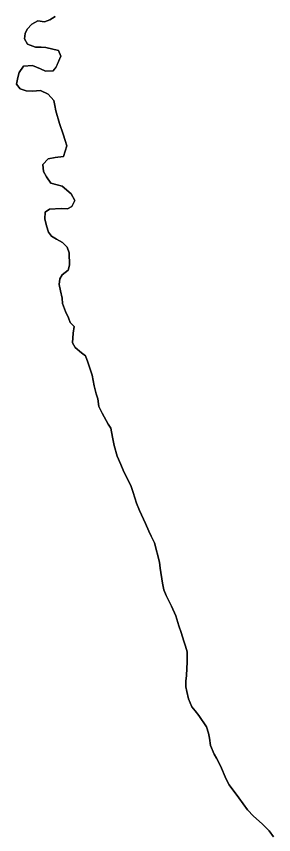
# Model space of a CAD drawing. Extents: x 3177185 to 3215018, y 812988 to 838321.
# Drawn here: x 3196467 to 3196636, y 820661 to 821197 of the extents above; entities that cross this region are included whole.
import ezdxf

# ---------------------------------------------------------------- set-up
doc = ezdxf.new("R2010")
doc.units = 0
doc.layers.add('V-SITE-VEGE', color=7, linetype='Continuous')
doc.layers.add('V-TOPO-SHOR', color=7, linetype='Continuous')

msp = doc.modelspace()

# ---------------------------------------------------------------- linework, layer by layer
at = {"layer": 'V-SITE-VEGE'}
for p, q in [((3196489.02, 821195.03), (3196492.51, 821197.26)), ((3196474.14, 821188.96), (3196477.19, 821192.07)), ((3196477.19, 821192.07), (3196481.12, 821194.3)), ((3196481.12, 821194.3), (3196485.52, 821193.68)), ((3196485.52, 821193.68), (3196489.02, 821195.03)), ((3196472.45, 821182.58), (3196472.85, 821186.1)), ((3196472.85, 821186.1), (3196474.14, 821188.96)), ((3196474.24, 821179.08), (3196472.45, 821182.58)), ((3196479.53, 821177.16), (3196474.24, 821179.08)), ((3196483.26, 821177.19), (3196479.53, 821177.16)), ((3196486.34, 821176.78), (3196483.26, 821177.19)), ((3196494.7, 821174.88), (3196486.34, 821176.78)), ((3196496.27, 821171.16), (3196494.7, 821174.88)), ((3196493.04, 821164.1), (3196496.27, 821171.16)), ((3196468.92, 821160.59), (3196471.74, 821164.57)), ((3196471.74, 821164.57), (3196477.66, 821165.06)), ((3196477.66, 821165.06), (3196482.95, 821162.92)), ((3196491.09, 821161.67), (3196493.04, 821164.1)), ((3196468.08, 821157.28), (3196468.92, 821160.59)), ((3196482.95, 821162.92), (3196486.04, 821161.41)), ((3196486.04, 821161.41), (3196491.09, 821161.67)), ((3196467.02, 821152.88), (3196468.08, 821157.28)), ((3196469.46, 821149.83), (3196467.02, 821152.88)), ((3196473.43, 821148.55), (3196469.46, 821149.83)), ((3196477.6, 821148.37), (3196473.43, 821148.55)), ((3196482.87, 821148.64), (3196477.6, 821148.37)), ((3196487.94, 821146.28), (3196482.87, 821148.64)), ((3196491.49, 821142.13), (3196487.94, 821146.28)), ((3196492.19, 821138.85), (3196491.49, 821142.13)), ((3196492.88, 821135.34), (3196492.19, 821138.85)), ((3196495.37, 821127.02), (3196492.88, 821135.34)), ((3196497.63, 821120.23), (3196495.37, 821127.02)), ((3196498.99, 821116.07), (3196497.63, 821120.23)), ((3196500.12, 821112.57), (3196498.99, 821116.07)), ((3196497.99, 821105.52), (3196500.12, 821112.57)), ((3196487.9, 821103.89), (3196492.51, 821104.81)), ((3196492.51, 821104.81), (3196497.99, 821105.52)), ((3196484.43, 821100.34), (3196487.9, 821103.89)), ((3196484.91, 821095.74), (3196484.43, 821100.34)), ((3196486.7, 821092.24), (3196484.91, 821095.74)), ((3196489.59, 821088.09), (3196486.7, 821092.24)), ((3196493.77, 821087.04), (3196489.59, 821088.09)), ((3196497.08, 821085.97), (3196493.77, 821087.04)), ((3196503.05, 821080.98), (3196497.08, 821085.97)), ((3196505.29, 821076.61), (3196503.05, 821080.98)), ((3196500.51, 821071.29), (3196503.35, 821072.85)), ((3196503.35, 821072.85), (3196505.29, 821076.61)), ((3196485.64, 821064.78), (3196485.82, 821068.96)), ((3196485.82, 821068.96), (3196488.66, 821070.96)), ((3196488.66, 821070.96), (3196496.34, 821071.47)), ((3196496.34, 821071.47), (3196500.51, 821071.29)), ((3196486.78, 821060.18), (3196485.64, 821064.78)), ((3196488.14, 821056.02), (3196486.78, 821060.18)), ((3196490.14, 821053.4), (3196488.14, 821056.02)), ((3196493.45, 821051.46), (3196490.14, 821053.4)), ((3196497.21, 821049.08), (3196493.45, 821051.46)), ((3196500.31, 821046.04), (3196497.21, 821049.08)), ((3196501.66, 821042.31), (3196500.31, 821046.04)), ((3196501.96, 821034.41), (3196501.66, 821042.31)), ((3196496.97, 821028), (3196500.89, 821031.11)), ((3196500.89, 821031.11), (3196501.96, 821034.41)), ((3196495.05, 821021.61), (3196495.45, 821025.35)), ((3196495.45, 821025.35), (3196496.97, 821028)), ((3196495.97, 821017.45), (3196495.05, 821021.61)), ((3196497.11, 821012.63), (3196495.97, 821017.45)), ((3196497.36, 821009.34), (3196497.11, 821012.63)), ((3196499.17, 821004.08), (3196497.36, 821009.34)), ((3196501.18, 820999.93), (3196499.17, 821004.08)), ((3196502.31, 820996.86), (3196501.18, 820999.93)), ((3196504.97, 820994.25), (3196502.31, 820996.86)), ((3196504.35, 820989.86), (3196504.97, 820994.25)), ((3196503.76, 820983.48), (3196504.35, 820989.86)), ((3196505.54, 820980.43), (3196503.76, 820983.48)), ((3196509.75, 820976.95), (3196505.54, 820980.43)), ((3196512.4, 820975), (3196509.75, 820976.95)), ((3196513.98, 820970.84), (3196512.4, 820975)), ((3196516.69, 820962.31), (3196513.98, 820970.84)), ((3196518.08, 820955.29), (3196516.69, 820962.31)), ((3196519.44, 820950.03), (3196518.08, 820955.29)), ((3196520.35, 820946.75), (3196519.44, 820950.03)), ((3196521.06, 820941.7), (3196520.35, 820946.75)), ((3196523.3, 820937.33), (3196521.06, 820941.7)), ((3196527.32, 820930.12), (3196523.3, 820937.33)), ((3196528.88, 820927.5), (3196527.32, 820930.12)), ((3196530.03, 820921.81), (3196528.88, 820927.5)), ((3196531.18, 820916.33), (3196530.03, 820921.81)), ((3196533.22, 820909.32), (3196531.18, 820916.33)), ((3196535.47, 820903.85), (3196533.22, 820909.32)), ((3196537.04, 820900.13), (3196535.47, 820903.85)), ((3196539.73, 820894.67), (3196537.04, 820900.13)), ((3196541.97, 820890.08), (3196539.73, 820894.67)), ((3196543.55, 820885.48), (3196541.97, 820890.08)), ((3196545.81, 820878.47), (3196543.55, 820885.48)), ((3196547.83, 820873.66), (3196545.81, 820878.47)), ((3196551.65, 820865.14), (3196547.83, 820873.66)), ((3196553.89, 820860.11), (3196551.65, 820865.14)), ((3196555.46, 820856.83), (3196553.89, 820860.11)), ((3196557.7, 820852.46), (3196555.46, 820856.83)), ((3196560.89, 820839.75), (3196557.7, 820852.46)), ((3196561.37, 820836.02), (3196560.89, 820839.75)), ((3196562.77, 820826.15), (3196561.37, 820836.02)), ((3196563.7, 820821.77), (3196562.77, 820826.15)), ((3196565.27, 820818.05), (3196563.7, 820821.77)), ((3196568.85, 820811.06), (3196565.27, 820818.05)), ((3196571.54, 820804.72), (3196568.85, 820811.06)), ((3196573.58, 820798.15), (3196571.54, 820804.72)), ((3196575.16, 820793.77), (3196573.58, 820798.15)), ((3196576.75, 820788.08), (3196575.16, 820793.77)), ((3196577.88, 820784.79), (3196576.75, 820788.08)), ((3196579.01, 820781.07), (3196577.88, 820784.79)), ((3196579.08, 820774.48), (3196579.01, 820781.07)), ((3196578.5, 820765.69), (3196579.08, 820774.48)), ((3196578.1, 820761.96), (3196578.5, 820765.69)), ((3196578.13, 820758.22), (3196578.1, 820761.96)), ((3196578.82, 820755.16), (3196578.13, 820758.22)), ((3196579.96, 820750.33), (3196578.82, 820755.16)), ((3196581.99, 820745.08), (3196579.96, 820750.33)), ((3196584.21, 820742.47), (3196581.99, 820745.08)), ((3196586.65, 820739.42), (3196584.21, 820742.47)), ((3196591.77, 820732), (3196586.65, 820739.42)), ((3196592.91, 820727.84), (3196591.77, 820732)), ((3196593.6, 820724.55), (3196592.91, 820727.84)), ((3196594.31, 820719.73), (3196593.6, 820724.55)), ((3196596.78, 820714.04), (3196594.31, 820719.73)), ((3196598.34, 820711.42), (3196596.78, 820714.04)), ((3196600.8, 820706.39), (3196598.34, 820711.42)), ((3196604.62, 820697.65), (3196600.8, 820706.39)), ((3196606.62, 820694.15), (3196604.62, 820697.65)), ((3196612.86, 820685.43), (3196606.62, 820694.15)), ((3196618.64, 820677.58), (3196612.86, 820685.43)), ((3196622.41, 820673.44), (3196618.64, 820677.58)), ((3196628.17, 820668.44), (3196622.41, 820673.44)), ((3196632.82, 820663.88), (3196628.17, 820668.44)), ((3196635.71, 820659.95), (3196632.82, 820663.88))]:
    msp.add_line(p, q, dxfattribs=at)
at = {"layer": 'V-TOPO-SHOR'}
for points in [[(3196492.51, 821197.26), (3196489.02, 821195.03), (3196485.52, 821193.68), (3196481.12, 821194.3), (3196477.19, 821192.07), (3196474.14, 821188.96), (3196472.85, 821186.1), (3196472.45, 821182.58), (3196474.24, 821179.08), (3196479.53, 821177.16), (3196483.26, 821177.19), (3196486.34, 821176.78), (3196494.7, 821174.88), (3196496.27, 821171.16), (3196493.04, 821164.11), (3196491.09, 821161.67), (3196486.04, 821161.41), (3196482.95, 821162.91), (3196477.66, 821165.06), (3196471.74, 821164.57), (3196468.92, 821160.59), (3196468.08, 821157.28), (3196467.02, 821152.88), (3196469.46, 821149.83), (3196473.43, 821148.55), (3196477.6, 821148.37), (3196482.87, 821148.64), (3196487.94, 821146.27), (3196491.49, 821142.13), (3196492.19, 821138.85), (3196492.88, 821135.34), (3196495.37, 821127.02), (3196497.63, 821120.23), (3196498.99, 821116.07), (3196500.12, 821112.57), (3196497.99, 821105.52), (3196492.51, 821104.81), (3196487.9, 821103.89), (3196484.43, 821100.34), (3196484.91, 821095.74), (3196486.7, 821092.24), (3196489.59, 821088.09), (3196493.77, 821087.04), (3196497.08, 821085.97), (3196503.05, 821080.98), (3196505.29, 821076.61), (3196503.35, 821072.85), (3196500.51, 821071.29), (3196496.34, 821071.47), (3196488.66, 821070.96), (3196485.82, 821068.96), (3196485.64, 821064.78), (3196486.78, 821060.18), (3196488.14, 821056.02), (3196490.14, 821053.4), (3196493.45, 821051.46), (3196497.21, 821049.08), (3196500.31, 821046.04), (3196501.66, 821042.31), (3196501.96, 821034.41), (3196500.89, 821031.11), (3196496.97, 821028), (3196495.45, 821025.35), (3196495.05, 821021.61), (3196495.97, 821017.45), (3196497.11, 821012.63), (3196497.36, 821009.34), (3196499.17, 821004.08), (3196501.18, 820999.93), (3196502.31, 820996.86), (3196504.97, 820994.25), (3196504.35, 820989.86), (3196503.76, 820983.48), (3196505.54, 820980.43), (3196509.75, 820976.95), (3196512.4, 820975), (3196513.98, 820970.84)], [(3196513.98, 820970.84), (3196516.69, 820962.31), (3196518.08, 820955.29), (3196519.44, 820950.03), (3196520.35, 820946.75), (3196521.06, 820941.7), (3196523.3, 820937.33), (3196527.32, 820930.12), (3196528.88, 820927.5), (3196530.03, 820921.81), (3196531.18, 820916.33), (3196533.22, 820909.32), (3196535.47, 820903.85), (3196537.04, 820900.13), (3196539.73, 820894.67), (3196541.97, 820890.08), (3196543.55, 820885.48), (3196545.81, 820878.47), (3196547.83, 820873.66), (3196551.65, 820865.14), (3196553.89, 820860.11), (3196555.46, 820856.83), (3196557.7, 820852.46), (3196560.89, 820839.75), (3196561.37, 820836.02), (3196562.77, 820826.15), (3196563.7, 820821.77), (3196565.27, 820818.05), (3196568.85, 820811.06), (3196571.54, 820804.72), (3196573.58, 820798.15), (3196575.16, 820793.77), (3196576.75, 820788.08), (3196577.88, 820784.79), (3196579.01, 820781.07), (3196579.08, 820774.48), (3196578.5, 820765.69), (3196578.1, 820761.96), (3196578.13, 820758.22), (3196578.82, 820755.16), (3196579.96, 820750.33), (3196581.99, 820745.08), (3196584.21, 820742.47), (3196586.65, 820739.42), (3196591.77, 820732), (3196592.91, 820727.84), (3196593.6, 820724.55), (3196594.31, 820719.73), (3196596.78, 820714.04), (3196598.34, 820711.42), (3196600.8, 820706.39), (3196604.62, 820697.65), (3196606.62, 820694.15), (3196612.86, 820685.43), (3196618.64, 820677.58), (3196622.41, 820673.44), (3196628.17, 820668.44), (3196632.82, 820663.88), (3196635.71, 820659.95)]]:
    msp.add_lwpolyline(points, dxfattribs=at)

doc.saveas('drawing.dxf')
